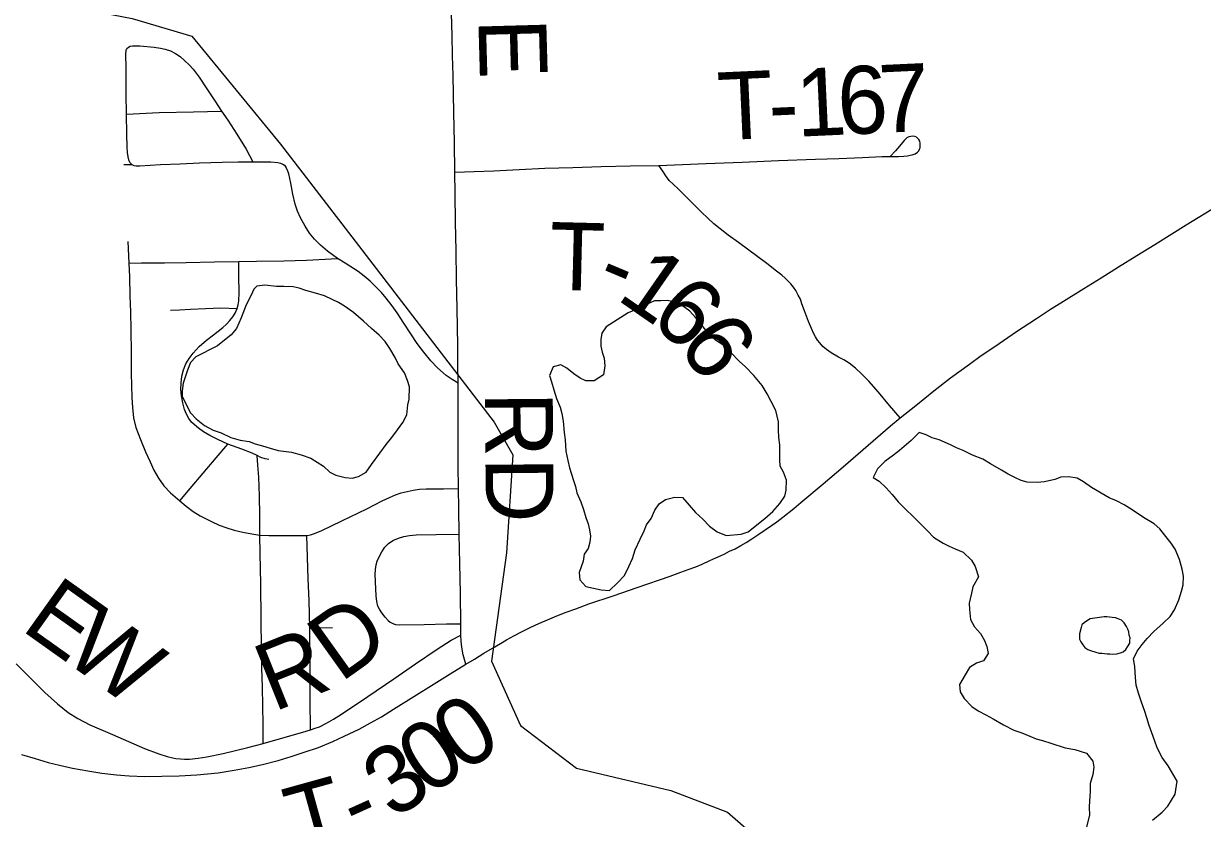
# Model space of a CAD drawing. Extents: x 103424 to 286016, y 38711 to 110967.
# Drawn here: x 140816 to 146061, y 57026 to 60565 of the extents above; entities that cross this region are included whole.
import ezdxf

# ---------------------------------------------------------------- set-up
doc = ezdxf.new("R2010")
doc.units = 0
for name, color, linetype in [('GM_X_Minor_Lake', 7, 'Continuous'), ('GM_X_Rail_Line', 7, 'Continuous'), ('GM_X_State_Route', 7, 'Continuous'), ('GM_X_Township_Road', 7, 'Continuous'), ('GM_X_Township_Road_Text', 7, 'Continuous')]:
    doc.layers.add(name, color=color, linetype=linetype)

msp = doc.modelspace()

# ---------------------------------------------------------------- linework, layer by layer
at = {"layer": 'GM_X_Minor_Lake'}
for points in [[(141853.5, 59396), (141840.1, 59382.6), (141828, 59356.4), (141805.9, 59312), (141783.7, 59255.4), (141763.5, 59207), (141739.3, 59178.7), (141678.8, 59130.2), (141648.6, 59116), (141608.2, 59093.8), (141582, 59081.6), (141557.8, 59055.4), (141545.7, 59021.1), (141535.6, 58994.8), (141525.6, 58964.5), (141521.5, 58930.2), (141521.5, 58904), (141557.8, 58831.3), (141584, 58805.1), (141620.3, 58774.9), (141658.6, 58754.8), (141694.8, 58742.7), (141737.2, 58722.6), (141779.5, 58710.5), (141819.8, 58704.5), (141846, 58694.4), (141878.3, 58684.4), (141912.5, 58674.3), (141948.8, 58664.3), (142007.3, 58656.3), (142051.6, 58644.2), (142094, 58630.1), (142150.4, 58593.9), (142178.6, 58567.7), (142204.8, 58553.6), (142247.1, 58543.5), (142277.4, 58541.5), (142305.6, 58547.6), (142339.9, 58567.8)], [(142339.9, 58567.8), (142364.1, 58602.2), (142400.4, 58652.7), (142428.6, 58691.1), (142454.8, 58721.4), (142479, 58755.7), (142503.2, 58788), (142521.4, 58822.4), (142525.4, 58866.8), (142531.5, 58893), (142533.5, 58947.5), (142523.4, 58975.8), (142511.3, 59010), (142483.1, 59050.4), (142469, 59078.6), (142444.8, 59118.9), (142424.7, 59149.2), (142398.5, 59177.4), (142364.2, 59207.7), (142327.9, 59239.9), (142283.6, 59278.2), (142243.3, 59306.4), (142217.1, 59322.5), (142188.9, 59336.6), (142154.6, 59352.7), (142114.3, 59364.8), (142072, 59376.8), (142041.7, 59386.9), (142015.5, 59392.9), (141973.2, 59394.9), (141940.9, 59394.9), (141888.5, 59400.9), (141853.5, 59396)], [(143422.3, 58040.3), (143458.6, 58074.7), (143488.8, 58107), (143509, 58147.4), (143525.1, 58183.8), (143537.2, 58222.1), (143559.4, 58268.6), (143577.6, 58306.9), (143587.7, 58333.2), (143607.8, 58361.4), (143624, 58397.8), (143644.1, 58426.1), (143672.4, 58446.3), (143712.7, 58456.4), (143746.9, 58454.4), (143777.2, 58420.2), (143805.4, 58387.9), (143837.6, 58357.7), (143867.9, 58327.4), (143902.1, 58301.2), (143942.4, 58285.1), (144009, 58291.3), (144039.2, 58301.4), (144071.5, 58327.7), (144113.8, 58362), (144150.1, 58392.3), (144180.4, 58428.7), (144202.5, 58461), (144208.6, 58487.3), (144210.6, 58531.7), (144196.5, 58568), (144182.4, 58594.2), (144180.4, 58622.5), (144180.4, 58654.8), (144180.4, 58689.1), (144176.4, 58721.3), (144174.4, 58755.6), (144174.4, 58792), (144162.3, 58842.4), (144142.2, 58882.8), (144124, 58917), (144101.9, 58953.4), (144065.6, 58997.7), (144027.3, 59036), (143999.1, 59062.2), (143962.8, 59100.5), (143926.5, 59134.8), (143894.3, 59154.9), (143851.9, 59199.3), (143829.8, 59227.5), (143805.6, 59255.7), (143779.4, 59284), (143741.1, 59312.2), (143708.8, 59326.3), (143678.6, 59332.3), (143650.4, 59330.2), (143622.2, 59330.2), (143589.9, 59316), (143559.7, 59299.9), (143505.4, 59277.4)], [(143505.4, 59277.4), (143408.5, 59214.9), (143388.3, 59186.6), (143384.2, 59158.4), (143384.2, 59128.1), (143390.3, 59101.9), (143398.3, 59075.7), (143402.4, 59041.3), (143396.3, 59001)], [(143396.3, 59001), (143354, 58974.7), (143317.7, 58974.6), (143291.5, 58986.7), (143263.3, 59004.9), (143233, 59031.1), (143206.8, 59045.2), (143172.6, 59037), (143156.4, 58998.7), (143164.5, 58970.4), (143174.5, 58934.1), (143186.6, 58895.8), (143202.8, 58857.5), (143210.8, 58829.2), (143216.9, 58794.9), (143220.9, 58744.5), (143224.9, 58712.2), (143228.9, 58661.7), (143237, 58619.3), (143245, 58587.1), (143263.2, 58530.6), (143271.2, 58504.3), (143277.3, 58476.1), (143295.4, 58435.8), (143307.5, 58401.5), (143317.5, 58365.1), (143327.6, 58336.9), (143333.7, 58310.7), (143337.7, 58282.4), (143335.7, 58256.2), (143327.6, 58227.9), (143309.4, 58201.7), (143305.4, 58171.4), (143287.3, 58120.9), (143291.3, 58088.6), (143317.5, 58058.4), (143386, 58044.3), (143422.3, 58040.3)], [(144800.7, 58743.7), (144765, 58707.9), (144712.6, 58663.4), (144686.4, 58643.2), (144648.1, 58614.9), (144615.8, 58582.6), (144595.6, 58544.2), (144621.9, 58528.1), (144654.1, 58497.9), (144680.3, 58467.6), (144706.5, 58435.4), (144736.7, 58405.1), (144777, 58366.8), (144839.5, 58304.3), (144863.7, 58278.1), (144908, 58251.9), (144934.2, 58237.9), (144960.4, 58225.8), (144996.7, 58211.7), (145033, 58175.4), (145049.1, 58147.2), (145065.2, 58100.8), (145039, 58056.3), (145033, 58028.1), (145022.9, 57983.7), (145024.9, 57955.4), (145028.9, 57911), (145047.1, 57878.7), (145073.3, 57848.5), (145091.4, 57818.3), (145101.5, 57792), (145107.5, 57759.7), (145087.3, 57727.4), (145055.1, 57717.3), (145024.8, 57697.1), (145004.7, 57664.8), (144980.5, 57622.4), (144982.5, 57590.1), (145000.6, 57559.8), (145034.9, 57523.5), (145063.1, 57505.4), (145097.4, 57487.3), (145129.6, 57469.2), (145176, 57443), (145222.3, 57418.8), (145256.6, 57406.7), (145292.9, 57392.6), (145321.1, 57380.6), (145349.3, 57372.5), (145385.6, 57360.5), (145450.1, 57340.4), (145492.4, 57332.3), (145544.8, 57316.3), (145573, 57280), (145577.1, 57253.7)], [(145839.1, 57017.9), (145881.4, 57054.3), (145907.6, 57080.5), (145939.9, 57133.1), (145948, 57191.6), (145907.7, 57260.2), (145881.5, 57296.5), (145859.3, 57340.8), (145849.2, 57369.1), (145835.1, 57407.4), (145823.1, 57439.7), (145813, 57474), (145804.9, 57502.2), (145788.8, 57548.6), (145776.7, 57582.9), (145766.6, 57619.2), (145762.6, 57653.5), (145760.6, 57702), (145754.6, 57736.3), (145770.7, 57770.6), (145792.9, 57800.9), (145815.1, 57827.2), (145845.3, 57857.5), (145885.6, 57895.9), (145917.9, 57924.2), (145936, 57954.4), (145956.2, 57998.9), (145968.3, 58037.2), (145974.4, 58065.5), (145976.4, 58103.8), (145970.4, 58136.1), (145958.3, 58178.5), (145940.1, 58224.9), (145922, 58251.1), (145897.8, 58281.4), (145871.6, 58315.6), (145845.4, 58337.8), (145799.1, 58366), (145748.7, 58400.2), (145712.4, 58422.4), (145678.1, 58440.5), (145645.9, 58452.6), (145567.3, 58498.9), (145531, 58525.1), (145502.8, 58541.2), (145466.5, 58547.2), (145430.2, 58545.2), (145404, 58535.1), (145357.6, 58524.9), (145325.4, 58520.9), (145281, 58522.8), (145254.8, 58530.9), (145228.6, 58542.9), (145196.4, 58559), (145166.1, 58577.2), (145117.8, 58605.4), (145083.5, 58625.5), (145037.1, 58643.6), (144996.8, 58663.8), (144966.6, 58675.8), (144940.4, 58689.9), (144890, 58712.1), (144857.7, 58720.1), (144831.5, 58734.2), (144800.7, 58743.7)], [(145561.3, 57915.1), (145536.8, 57898.3), (145524.9, 57888.1), (145521, 57875.9), (145513.2, 57847.6), (145513.5, 57823.4), (145519.7, 57811.4), (145528, 57799.4), (145538.2, 57787.4), (145550.4, 57777.5)], [(145550.4, 57777.5), (145562.5, 57773.6), (145586.8, 57765.9), (145601, 57762), (145613.1, 57762.2), (145637.3, 57758.5), (145649.4, 57758.6), (145661.5, 57756.7), (145679.7, 57759), (145695.7, 57763.3), (145707.8, 57767.5), (145719.8, 57777.7), (145727.7, 57789.9), (145737.6, 57806.2), (145737.4, 57818.3), (145739.3, 57830.4), (145735.1, 57842.4), (145732.9, 57856.5), (145728.7, 57868.6), (145722.5, 57880.6), (145712.3, 57896.6), (145700, 57908.5), (145685.8, 57914.4), (145673.7, 57918.3), (145659.5, 57920.1), (145635.3, 57923.8), (145623.2, 57923.7), (145561.3, 57915.1)], [(145577.1, 57253.7), (145573, 57221.4), (145560.9, 57181.1), (145560.9, 57144.7), (145558.9, 57104.4), (145556.9, 57076.1), (145558.9, 57039.8), (145540.7, 56971.1), (145520.6, 56922.7), (145502.4, 56896.4), (145474.2, 56864.1), (145456, 56825.7), (145454, 56751.1), (145447.9, 56704.6)]]:
    msp.add_lwpolyline(points, dxfattribs=at)
at = {"layer": 'GM_X_Rail_Line'}
msp.add_lwpolyline([(140282.4, 60803.2), (140846.4, 60676.4), (141299.3, 60588.3), (141565.1, 60509.4), (141959.5, 60027.6), (142291.6, 59595.7), (142910.2, 58789.9), (142993.3, 58644.6), (142964.2, 58208.5), (142897.8, 57726.7), (143026.5, 57440.1), (143275.6, 57249.1), (143694.9, 57149.4), (143948.2, 57053.9), (144110.1, 56912.6), (144284.5, 56659.3), (144429.8, 56293.8), (144782.7, 55645.9), (145405.5, 54964.8)], dxfattribs=at)
at = {"layer": 'GM_X_State_Route'}
for points in [[(145385.3, 59293), (145430.6, 59322), (145532.7, 59384.8), (145610.3, 59433.4), (145687.9, 59482.1), (145768.3, 59531.9), (145848.8, 59581.7), (145989.1, 59668.6), (146129.5, 59755.5), (146201.5, 59800.2), (146273.6, 59844.8), (146386.1, 59915.7), (146498.6, 59986.6), (146598.1, 60049.6), (146697.5, 60112.7), (146782.9, 60165.4), (146868.2, 60218), (146967.9, 60281.7), (147067.5, 60345.5), (147208, 60432.1), (147304.2, 60491.4), (147400.5, 60550.7), (147451.3, 60581)], [(140807.2, 57310.7), (140866.8, 57291.9), (140925.6, 57275), (140975.5, 57262.5), (141033.5, 57250.2), (141101.3, 57237.1), (141163.5, 57227.9), (141228.7, 57220), (141285, 57215.9), (141355.4, 57213), (141430.5, 57213.7), (141508.1, 57215.3), (141587.3, 57220.2), (141681.2, 57229.2), (141752.1, 57240.2), (141817.3, 57252.4), (141878.9, 57265.9), (141947.9, 57284), (142006.1, 57301.2), (142064, 57320.8), (142127.6, 57342.2), (142191.5, 57368.7), (142242.2, 57392.2), (142308.6, 57423.6), (142359.2, 57451.4), (142407.6, 57478.8), (142462.3, 57512.9), (142552.5, 57569.2), (142642.7, 57625.4), (142713.1, 57669.3), (142783.4, 57713.2), (142822.5, 57735.4), (142863.9, 57761.5), (142902.4, 57783.6), (142937.4, 57805), (142963.9, 57820.8), (142996.6, 57838.1), (143034.7, 57858.2), (143073.1, 57876.9), (143108.3, 57893.3), (143146.7, 57910.4), (143189.1, 57927.6), (143230, 57943.9), (143273.3, 57959.4), (143331.3, 57980.7), (143438.5, 58017.6), (143545.7, 58054.5), (143692.8, 58105.2), (143740.6, 58122.7), (143773, 58133.8), (143807.2, 58146.6), (143835.4, 58158.1), (143868.7, 58173.9), (143896, 58185.9), (143933.2, 58203), (143957.1, 58215.8), (143981.4, 58226.9), (144006.6, 58240.5), (144030.1, 58254.6), (144055.3, 58270.5), (144082.2, 58288), (144144.1, 58329.4), (144166.8, 58346.9), (144193.2, 58367), (144243.2, 58405.8), (144274.3, 58433.1), (144373.6, 58514.9), (144462.6, 58591.8), (144551.7, 58668.6), (144673.6, 58773.9), (144715.9, 58809.8), (144785.9, 58864.4), (144865.7, 58929.3), (144939.7, 58987), (145023.8, 59048.3), (145076.9, 59086.7), (145136.9, 59127.4), (145233.7, 59193.7), (145321.9, 59252.5), (145385.3, 59293)]]:
    msp.add_lwpolyline(points, dxfattribs=at)
at = {"layer": 'GM_X_Township_Road'}
msp.add_line((142088.9, 57873.8), (142190.2, 57876.3), dxfattribs=at)
for points in [[(142761.1, 57892.9), (142759.1, 58027), (142757.2, 58161.1), (142753.6, 58291.1), (142752.2, 58406), (142751.1, 58494.5), (142750.1, 58595.8), (142749.1, 58697), (142748.8, 58964.1), (142748, 59048.1), (142747.2, 59132.1), (142744.3, 59297.1), (142742.1, 59425), (142739.9, 59552.8), (142737.9, 59680.1), (142736, 59807.4), (142734.5, 59903.4), (142732.4, 60036.1), (142730.4, 60168.7), (142726.6, 60333.7), (142724.5, 60423.2), (142722.5, 60512.7), (142720.2, 60610.3)], [(141297.7, 59936.9), (141288.9, 59946), (141283.5, 59958.1), (141281.1, 59971.6), (141278.2, 59991), (141276.1, 60014.6), (141274.6, 60073.1), (141273.2, 60161.3), (141272.7, 60250.5), (141272.1, 60371.6), (141271.2, 60425.5), (141272.8, 60447.6), (141275.8, 60454.8)], [(141275.8, 60454.8), (141282.6, 60460.7), (141290.3, 60463.8), (141300.8, 60465.8), (141314.5, 60466.5), (141333.2, 60465.9), (141396.5, 60460.2), (141424.4, 60456.1), (141446.4, 60451.6), (141469, 60443.5), (141491.9, 60431.8), (141512.7, 60418.3), (141533.8, 60399.8), (141552.8, 60381.8), (141570.8, 60361.6), (141597.3, 60325.8), (141630.5, 60274.2), (141666.3, 60220.8), (141696.5, 60175.8), (141725.3, 60135.6), (141764.3, 60072.5), (141805.8, 60005.3), (141821.4, 59978.3), (141835.1, 59949.4)], [(141273.2, 60161.3), (141419.6, 60168.6), (141571.6, 60172.6), (141696.5, 60175.8)], [(143642.1, 59933.2), (143747.3, 59937.6), (143852.6, 59941.9), (144013.7, 59948.4), (144174.8, 59954.9), (144339.8, 59960.9), (144443.8, 59964.6), (144547.8, 59968.4), (144634.7, 59972.8), (144657.4, 59973.4), (144708.9, 59972.8), (144733, 59974.8), (144749.1, 59976.6), (144760.1, 59978.5), (144769.3, 59980.7), (144782.6, 59985.6), (144792.6, 59992.1), (144798.3, 59998.9), (144802.5, 60005.2), (144805, 60011.8), (144805.5, 60021.2), (144805, 60032.3), (144803, 60040.8), (144798.9, 60049.1), (144793.3, 60054.9), (144788.1, 60059.9), (144780.9, 60062.7), (144772.1, 60063.8), (144763.5, 60062.9), (144754.4, 60060.2), (144745.5, 60056.1), (144734, 60044.7), (144713.4, 60019.5), (144694.7, 59998.9), (144672.8, 59975.3)], [(141261.9, 59937.2), (141297.7, 59936.9), (141306.1, 59933.5), (141317.3, 59932.1), (141332.5, 59931.5), (141425.5, 59937.1), (141512.2, 59941), (141599, 59944.9), (141699.4, 59948.2), (141771.2, 59949.4), (141835.1, 59949.4), (141916.3, 59949.9), (141947.3, 59947.2), (141959, 59944), (141968.9, 59939.5), (141977, 59934.1), (141983.3, 59926.4)], [(142748.8, 58964.1), (142722.8, 58979.7), (142695.5, 58998.7), (142658, 59032.6), (142627.8, 59063.5), (142596.7, 59101.4), (142566.5, 59141), (142538.2, 59183.8), (142508, 59231.5), (142477.3, 59277.8), (142455.3, 59308.3), (142429.6, 59341.9), (142408, 59367.5), (142385, 59391.4), (142358.5, 59418), (142331.5, 59440.5), (142304, 59460.7), (142245.9, 59498.1), (142212.6, 59518.5), (142168.4, 59552.2), (142136.9, 59578.7), (142110.8, 59604.4), (142088.3, 59631.4), (142068, 59662.5), (142048.2, 59699.5), (142034.2, 59729.2), (142024.3, 59761.6), (142013.5, 59804.8), (142004.5, 59854.4), (141996.4, 59895.8), (141990.1, 59912.9), (141983.3, 59926.4)], [(142734.5, 59903.4), (142821.1, 59906.8), (142907.8, 59910.1), (143021.2, 59915.5), (143134.6, 59921), (143260.3, 59924.9), (143386.1, 59928.8), (143514.1, 59931), (143642.1, 59933.2)], [(144715.9, 58809.8), (144668.7, 58864.9), (144619, 58923.1), (144576.2, 58972.7), (144544.3, 59006.1), (144517.3, 59030.7), (144488.8, 59052.8), (144465.2, 59068.1), (144442.1, 59079.9), (144408.7, 59099.5), (144387.6, 59113.8), (144372.3, 59127), (144358.1, 59142.8), (144348.3, 59155), (144339.4, 59169.8), (144330.6, 59186.6), (144308, 59238.1), (144289.8, 59286.2), (144278.9, 59317.3), (144271.8, 59337.5), (144262.8, 59356), (144251.5, 59376.1), (144240.7, 59391.8), (144229.8, 59405.6), (144217.8, 59418.4), (144204, 59430.9), (144189.1, 59444.4), (144166.2, 59463.2), (144122.2, 59497), (143996.1, 59590), (143950.8, 59622.8), (143914.4, 59651.8), (143887.4, 59673.9), (143860.4, 59698.4), (143832.4, 59725.5), (143773.9, 59783.9), (143726.2, 59830.1), (143688.9, 59866), (143672.7, 59887.6), (143659.4, 59907.3), (143642.1, 59933.2)], [(141280.2, 59594.5), (141284.6, 59497.8), (141286.7, 59438.1), (141288.2, 59352.6), (141291.2, 59280.9), (141293.1, 59201.8), (141294.1, 59100.5), (141295.1, 59007.2), (141297.1, 58900.1), (141300, 58854.9), (141304.9, 58809.7), (141314.7, 58766.4), (141335.4, 58712.4), (141358, 58658.4), (141378.6, 58614.1), (141395.8, 58575.8), (141415.9, 58540.4), (141440, 58506), (141469, 58476.1), (141511.3, 58439.2), (141538.8, 58415.6), (141570.2, 58393), (141601.7, 58373.4), (141651.3, 58347.8), (141685.7, 58331.6), (141720.1, 58319.3), (141752.5, 58310), (141790.8, 58300.7), (141831.6, 58292.3), (141867.5, 58287.4), (141906.3, 58284.9), (142076.3, 58285.4), (142093, 58288.9), (142110.2, 58294.3), (142143.1, 58307.5), (142231.6, 58350.8), (142342.6, 58404.3), (142410.9, 58439.3), (142443.3, 58454.9), (142471.3, 58466.9), (142495.9, 58475.1), (142521.9, 58481.5), (142548.6, 58487.4), (142576.9, 58491.3), (142606.6, 58492.9), (142684.6, 58494.1), (142751.1, 58494.5)], [(141284.6, 59497.8), (141339.8, 59499), (141443.1, 59500.3), (141538.6, 59501.5), (141665.3, 59503.6), (141772.9, 59505.7), (141852.7, 59507.3), (141973.9, 59509.2), (142075.1, 59511.1), (142212.6, 59518.5)], [(141906.6, 58624.3), (141891.4, 58626.7), (141872, 58632.6), (141855.7, 58641.2), (141832.9, 58651.9), (141786.6, 58670.7), (141724.8, 58692.3), (141679.5, 58712.4), (141644.3, 58730.9), (141616.5, 58746.7), (141593.8, 58763.4), (141575.3, 58779.3), (141563.2, 58790.7), (141551.7, 58805.9), (141540.5, 58825.8), (141531.3, 58846.7), (141523.7, 58875.7), (141518.1, 58907.2), (141515.2, 58935.5), (141516.7, 58963.9), (141519.6, 58995.6), (141527.3, 59023), (141538, 59049.3), (141553.2, 59074), (141570, 59098), (141597.4, 59126.9), (141629.2, 59155.2), (141660.9, 59179.3), (141702.2, 59212.4), (141718.6, 59227.3), (141733.5, 59242.2), (141746.5, 59259.1), (141756.6, 59274.9), (141765.7, 59296.6), (141770.5, 59312.9), (141773.4, 59330.7), (141775.3, 59365.8), (141772.9, 59441.3), (141772.9, 59505.7)], [(141469.7, 59288.5), (141510.2, 59290.6), (141559.2, 59293.3), (141625.4, 59297.1), (141693.6, 59299.4), (141765.7, 59296.6)], [(141511.3, 58439.2), (141556.6, 58494.7), (141614.3, 58562.7), (141672, 58630.8), (141724.8, 58692.3)], [(141882, 57359.7), (141881.7, 57443.4), (141880, 57526.4), (141878.3, 57609.5), (141876.5, 57696.6), (141874.6, 57783.7), (141873.2, 57911.6), (141870.9, 58071), (141868.6, 58205.9), (141867.5, 58287.4), (141866.4, 58374.8), (141865.4, 58462.1), (141862.1, 58545.6), (141858.4, 58599.3), (141855.7, 58641.2)], [(142092.8, 57420), (142090.9, 57553.9), (142090.5, 57670.3), (142090.1, 57786.7), (142088.9, 57873.8), (142085.8, 57996.8), (142081.5, 58092.6), (142078.9, 58189), (142076.3, 58285.4)], [(142438.1, 57907), (142424, 57922.3), (142409.5, 57940.6), (142399.1, 57956.8), (142392.5, 57971.3), (142387.9, 57991.6), (142385, 58016.9), (142382.9, 58048.5), (142380, 58111.6), (142381.3, 58133.9), (142384.2, 58154.3), (142389.6, 58171.3), (142398.7, 58193.3), (142410, 58213.3), (142423.2, 58233.1), (142439.1, 58249.5), (142458.9, 58263), (142484.6, 58273.8), (142507.8, 58281.2), (142533.1, 58286.2), (142561.8, 58289.1), (142650.8, 58290.4), (142753.6, 58291.1)], [(142438.1, 57907), (142447.2, 57900.3), (142458, 57893.7), (142470.9, 57889.1), (142487.1, 57887.1), (142597.5, 57889.7), (142697.4, 57892.9), (142761.1, 57892.9)], [(142783.4, 57713.2), (142772, 57754.6), (142765.3, 57788.3), (142762.4, 57815.1), (142761.1, 57842.2), (142761.1, 57892.9)], [(140782.7, 57713.9), (140845.1, 57652.1), (140910.2, 57586.4), (140966.9, 57536), (141014.7, 57497.8), (141056.8, 57470.4), (141111, 57443), (141211.7, 57399), (141353.2, 57337.8), (141417.6, 57312.9), (141454.5, 57301.5), (141471.9, 57297.7), (141493.2, 57293.3), (141513.8, 57290.5), (141532.4, 57289.5), (141554.7, 57290), (141592.3, 57293.8), (141631.8, 57300.2), (141703.2, 57314.9), (141813.2, 57342.2), (141882, 57359.7), (141990.5, 57389.9), (142058.8, 57409.2), (142092.8, 57420), (142113.8, 57427.2), (142132.5, 57433.9), (142164.1, 57449.2), (142195.1, 57467.4), (142231, 57490.3), (142347, 57569), (142463.1, 57647.6), (142559.2, 57713.8), (142655.3, 57780), (142718.5, 57819.7), (142761.1, 57842.2)]]:
    msp.add_lwpolyline(points, dxfattribs=at)

# ---------------------------------------------------------------- texts
at = {"layer": 'GM_X_Township_Road_Text'}
for s, height, rotation, p in [('E', 301.9, 271.6027, (142839, 60585)), ('6', 301.9, 2.6533, (144442.9, 60069.5)), ('7', 301.9, 2.6597, (144627.2, 60078)), ('T', 301.9, 2.599, (143910.4, 60045.2)), ('1', 301.9, 2.6315, (144258.5, 60061)), ('-', 301.9, 2.6151, (144135.7, 60055.4)), ('T', 301.9, 358.5797, (143152.9, 59380)), ('-', 301.9, 337.2973, (143349.4, 59380.6)), ('1', 301.9, 325.253, (143448.1, 59341.2)), ('6', 301.9, 319.4628, (143593.2, 59241)), ('6', 301.9, 305.6692, (143720.5, 59135.2)), ('RD', 301.87, 270.4819, (142868.2, 58924.9)), ('E', 301.9, 324.5505, (140798.9, 57868.6)), ('W', 301.9, 324.3437, (140982.6, 57737.8)), ('D', 301.9, 35.4937, (142225.6, 57627.5)), ('R', 301.9, 21.8224, (141927.7, 57498.4)), ('0', 301.9, 33.8683, (142770, 57225.2)), ('0', 301.9, 33.8127, (142615.3, 57121.5)), ('3', 301.9, 34.2304, (142462, 57017.3)), ('T', 301.9, 15.5404, (142034.5, 56860.8)), ('-', 301.9, 24.264, (142299.1, 56938.4))]:
    msp.add_text(s, height=height, rotation=rotation, dxfattribs=at).set_placement(p)

doc.saveas('drawing.dxf')
